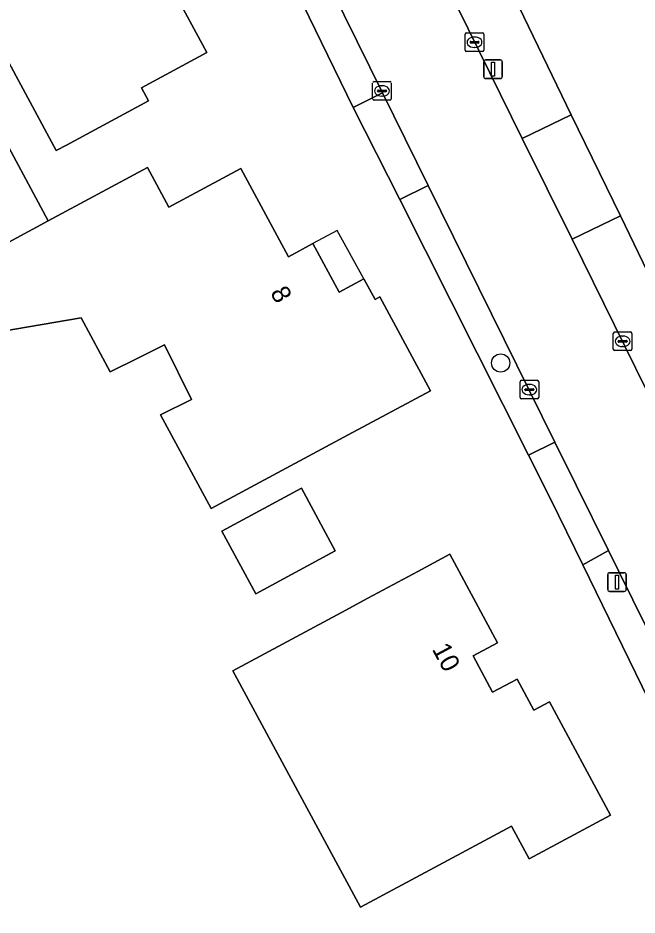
# Model space of a CAD drawing. Extents: x 157320 to 158835, y 386650 to 388491.
# Drawn here: x 158116.05 to 158149.26, y 386981.58 to 387029.67 of the extents above; entities that cross this region are included whole.
import ezdxf

# ---------------------------------------------------------------- set-up
doc = ezdxf.new("R2010")
doc.units = 0
for name, color, linetype in [('IMGEO_Boom', 7, 'Continuous'), ('IMGEO_Erf', 7, 'Continuous'), ('IMGEO_Groenvoorziening', 7, 'Continuous'), ('IMGEO_Kolk', 7, 'Continuous'), ('IMGEO_Lichtmast', 7, 'Continuous'), ('IMGEO_Pand', 7, 'Continuous'), ('IMGEO_Pand_nummerreeks', 7, 'Continuous'), ('IMGEO_Pand_overbouw', 7, 'Continuous'), ('IMGEO_Rijbaan_lokaal_gesloten', 7, 'Continuous'), ('IMGEO_Rijbaan_lokaal_open', 7, 'Continuous'), ('IMGEO_Voetpad_open', 7, 'Continuous')]:
    doc.layers.add(name, color=color, linetype=linetype)

msp = doc.modelspace()

# ---------------------------------------------------------------- linework, layer by layer
at = {"layer": 'IMGEO_Boom'}
msp.add_circle((158141.942, 387011.173), 0.489, dxfattribs=at)
at = {"layer": 'IMGEO_Erf'}
for points in [[(158157.696, 386977.099), (158153.389, 386985.92), (158152.012, 386988.74), (158146.345, 387000.348), (158144.612, 387003.884), (158143.428, 387006.237), (158136.533, 387019.939), (158134.023, 387024.867), (158126.593, 387040.135), (158124.413, 387044.539), (158121.773, 387050.005), (158120.091, 387053.487), (158116.048, 387061.855)], [(158139.379, 387037.621), (158145.728, 387024.479), (158148.376, 387019.052), (158152.961, 387009.538), (158153.291, 387009.212), (158153.654, 387008.922), (158154.045, 387008.672), (158154.46, 387008.464), (158154.895, 387008.301), (158155.344, 387008.184), (158155.803, 387008.115), (158156.266, 387008.093), (158156.73, 387008.121), (158156.891, 387008.142), (158163.114, 387010.708), (158164.275, 387011.156), (158171.314, 387013.97), (158200.402, 387025.18)]]:
    msp.add_lwpolyline(points, dxfattribs=at)
for points in [[(158110.603, 387036.469), (158114.648, 387038.647), (158119.05, 387041.017), (158122.414, 387034.788), (158122.566, 387034.506), (158122.304, 387034.364), (158123.92, 387031.373), (158124.182, 387031.515), (158124.334, 387031.233), (158126.183, 387027.81), (158122.672, 387025.92), (158123.046, 387025.225), (158118.644, 387022.855), (158118.092, 387022.558)], [(158111.994, 387022.736), (158114.744, 387024.216), (158117.664, 387018.791), (158123.003, 387021.656), (158124.148, 387019.524), (158128.007, 387021.595), (158130.555, 387016.862), (158131.867, 387017.574), (158133.278, 387014.972), (158134.596, 387015.687), (158135.203, 387014.567), (158135.468, 387014.711), (158138.175, 387009.678), (158133.767, 387007.318), (158126.409, 387003.379), (158123.695, 387008.397), (158125.351, 387009.219), (158123.902, 387012.137), (158122.479, 387011.43), (158121.001, 387010.696), (158119.444, 387013.586), (158110.207, 387012.019), (158109.049, 387014.167), (158114.913, 387017.314)], [(158126.988, 387002.15), (158131.25, 387004.455), (158133.063, 387001.102), (158128.802, 386998.797)], [(158127.58, 386994.665), (158133.406, 386997.801), (158134.815, 386998.56), (158137.49, 387000), (158139.217, 387000.93), (158139.718, 387000), (158141.78, 386996.171), (158140.468, 386995.48), (158141.498, 386993.524), (158142.83, 386994.227), (158143.727, 386992.56), (158144.563, 386993.011), (158147.84, 386986.93), (158143.477, 386984.591), (158142.529, 386986.352), (158138.394, 386984.134), (158134.418, 386982.001)]]:
    msp.add_lwpolyline(points, close=True, dxfattribs=at)
at = {"layer": 'IMGEO_Groenvoorziening'}
for points in [[(158128.087, 387040.873), (158126.593, 387040.135), (158134.023, 387024.867), (158135.604, 387025.647)], [(158139.379, 387037.621), (158136.706, 387036.184), (158143.102, 387023.21), (158145.728, 387024.479)], [(158138.057, 387020.691), (158136.533, 387019.939), (158143.428, 387006.237), (158144.844, 387006.936)], [(158148.28, 387000), (158147.728, 387001.115), (158146.345, 387000.348), (158152.012, 386988.74), (158153.505, 386989.437)]]:
    msp.add_lwpolyline(points, close=True, dxfattribs=at)
for points in [[(158148.376, 387019.052), (158145.782, 387017.803), (158150.323, 387008.595)], [(158157.658, 387006.628), (158163.738, 387009.023), (158163.114, 387010.708), (158156.891, 387008.142), (158156.73, 387008.121), (158156.266, 387008.093), (158155.803, 387008.115), (158155.344, 387008.184), (158154.895, 387008.301), (158154.46, 387008.464), (158154.045, 387008.672), (158153.654, 387008.922), (158153.291, 387009.212), (158152.961, 387009.538), (158148.376, 387019.052)]]:
    msp.add_lwpolyline(points, dxfattribs=at)
at = {"layer": 'IMGEO_Kolk'}
for p, q in [((158140.113, 387028.866), (158140.965, 387028.866)), ((158140.038, 387027.94), (158140.038, 387028.792)), ((158140.297, 387028.36), (158140.297, 387028.372)), ((158140.34, 387028.409), (158140.738, 387028.409)), ((158140.526, 387028.646), (158140.551, 387028.646)), ((158140.781, 387028.372), (158140.781, 387028.36)), ((158141.039, 387028.792), (158141.039, 387027.94)), ((158140.735, 387028.323), (158140.337, 387028.323)), ((158140.549, 387028.086), (158140.524, 387028.086)), ((158140.965, 387027.866), (158140.113, 387027.866)), ((158135.075, 387025.328), (158135.075, 387026.18)), ((158135.15, 387026.254), (158136.002, 387026.254)), ((158135.563, 387026.034), (158135.588, 387026.034)), ((158136.076, 387026.18), (158136.076, 387025.328)), ((158135.334, 387025.748), (158135.334, 387025.76)), ((158135.772, 387025.711), (158135.374, 387025.711)), ((158135.377, 387025.797), (158135.775, 387025.797)), ((158135.818, 387025.76), (158135.818, 387025.748)), ((158136.002, 387025.254), (158135.15, 387025.254)), ((158135.586, 387025.474), (158135.561, 387025.474)), ((158147.981, 387011.907), (158147.981, 387012.759)), ((158148.056, 387012.833), (158148.908, 387012.833)), ((158148.469, 387012.613), (158148.494, 387012.613)), ((158148.982, 387012.759), (158148.982, 387011.907)), ((158148.24, 387012.327), (158148.24, 387012.339)), ((158148.678, 387012.29), (158148.28, 387012.29)), ((158148.283, 387012.376), (158148.681, 387012.376)), ((158148.492, 387012.053), (158148.467, 387012.053)), ((158148.724, 387012.339), (158148.724, 387012.327)), ((158148.908, 387011.833), (158148.056, 387011.833)), ((158142.981, 387009.317), (158142.981, 387010.169)), ((158143.056, 387010.243), (158143.908, 387010.243)), ((158143.982, 387010.169), (158143.982, 387009.317)), ((158143.24, 387009.737), (158143.24, 387009.749)), ((158143.678, 387009.7), (158143.28, 387009.7)), ((158143.283, 387009.786), (158143.681, 387009.786)), ((158143.469, 387010.023), (158143.494, 387010.023)), ((158143.724, 387009.749), (158143.724, 387009.737)), ((158143.908, 387009.243), (158143.056, 387009.243)), ((158143.492, 387009.463), (158143.467, 387009.463))]:
    msp.add_line(p, q, dxfattribs=at)
for points in [[(158140.113, 387028.866), (158140.965, 387028.866)], [(158140.038, 387027.94), (158140.038, 387028.792)], [(158141.039, 387028.792), (158141.039, 387027.94)], [(158140.965, 387027.866), (158140.113, 387027.866)], [(158135.075, 387025.328), (158135.075, 387026.18)], [(158135.15, 387026.254), (158136.002, 387026.254)], [(158136.076, 387026.18), (158136.076, 387025.328)], [(158136.002, 387025.254), (158135.15, 387025.254)], [(158147.981, 387011.907), (158147.981, 387012.759)], [(158148.056, 387012.833), (158148.908, 387012.833)], [(158148.982, 387012.759), (158148.982, 387011.907)], [(158148.908, 387011.833), (158148.056, 387011.833)], [(158142.981, 387009.317), (158142.981, 387010.169)], [(158143.056, 387010.243), (158143.908, 387010.243)], [(158143.982, 387010.169), (158143.982, 387009.317)], [(158143.908, 387009.243), (158143.056, 387009.243)]]:
    msp.add_lwpolyline(points, dxfattribs=at)
for centre, radius, start, end in [((158140.115, 387028.79), 0.0765, 91.552, 178.448), ((158140.115, 387028.79), 0.0765, 91.552, 178.448), ((158140.963, 387028.79), 0.0765, 1.552, 88.448), ((158140.963, 387028.79), 0.0765, 1.552, 88.448), ((158140.337, 387028.369), 0.0403, 85.8775, 175.7526), ((158140.742, 387028.371), 0.0386, 1.7309, 96.639), ((158140.115, 387027.942), 0.0765, 181.552, 268.448), ((158140.115, 387027.942), 0.0765, 181.552, 268.448), ((158140.334, 387028.359), 0.0366, 178.938, 274.7102), ((158140.738, 387028.366), 0.043, 264.8664, 352.4533), ((158140.963, 387027.942), 0.0765, 271.552, 358.448), ((158140.963, 387027.942), 0.0765, 271.552, 358.448), ((158135.152, 387026.178), 0.0765, 91.552, 178.448), ((158135.152, 387026.178), 0.0765, 91.552, 178.448), ((158136, 387026.178), 0.0765, 1.552, 88.448), ((158136, 387026.178), 0.0765, 1.552, 88.448), ((158135.374, 387025.757), 0.0403, 85.8775, 175.7526), ((158135.371, 387025.747), 0.0366, 178.938, 274.7102), ((158135.775, 387025.754), 0.043, 264.8664, 352.4533), ((158135.779, 387025.759), 0.0386, 1.7309, 96.639), ((158135.152, 387025.33), 0.0765, 181.552, 268.448), ((158135.152, 387025.33), 0.0765, 181.552, 268.448), ((158136, 387025.33), 0.0765, 271.552, 358.448), ((158136, 387025.33), 0.0765, 271.552, 358.448), ((158148.058, 387012.757), 0.0765, 91.552, 178.448), ((158148.058, 387012.757), 0.0765, 91.552, 178.448), ((158148.906, 387012.757), 0.0765, 1.552, 88.448), ((158148.906, 387012.757), 0.0765, 1.552, 88.448), ((158148.28, 387012.336), 0.0403, 85.8775, 175.7526), ((158148.277, 387012.326), 0.0366, 178.938, 274.7102), ((158148.681, 387012.333), 0.043, 264.8664, 352.4533), ((158148.685, 387012.338), 0.0386, 1.7309, 96.639), ((158148.058, 387011.909), 0.0765, 181.552, 268.448), ((158148.058, 387011.909), 0.0765, 181.552, 268.448), ((158148.906, 387011.909), 0.0765, 271.552, 358.448), ((158148.906, 387011.909), 0.0765, 271.552, 358.448), ((158143.058, 387010.167), 0.0765, 91.552, 178.448), ((158143.058, 387010.167), 0.0765, 91.552, 178.448), ((158143.906, 387010.167), 0.0765, 1.552, 88.448), ((158143.906, 387010.167), 0.0765, 1.552, 88.448), ((158143.28, 387009.746), 0.0403, 85.8775, 175.7526), ((158143.277, 387009.736), 0.0366, 178.938, 274.7102), ((158143.681, 387009.743), 0.043, 264.8664, 352.4533), ((158143.685, 387009.748), 0.0386, 1.7309, 96.639), ((158143.058, 387009.319), 0.0765, 181.552, 268.448), ((158143.058, 387009.319), 0.0765, 181.552, 268.448), ((158143.906, 387009.319), 0.0765, 271.552, 358.448), ((158143.906, 387009.319), 0.0765, 271.552, 358.448)]:
    msp.add_arc(centre, radius, start, end, dxfattribs=at)
for centre, major_axis, ratio, start_param, end_param in [((158140.525, 387028.366), (-0.387, 0.002), 0.722429, 4.712389, 7.853982), ((158140.55, 387028.366), (-0.39, 0.002), 0.717154, 1.570796, 4.712389), ((158135.562, 387025.754), (-0.387, 0.002), 0.722429, 4.712389, 7.853982), ((158135.587, 387025.754), (-0.39, 0.002), 0.717154, 1.570796, 4.712389), ((158148.468, 387012.333), (-0.387, 0.002), 0.722429, 4.712389, 7.853982), ((158148.493, 387012.333), (-0.39, 0.002), 0.717154, 1.570796, 4.712389), ((158143.468, 387009.743), (-0.387, 0.002), 0.722429, 4.712389, 7.853982), ((158143.493, 387009.743), (-0.39, 0.002), 0.717154, 1.570796, 4.712389)]:
    msp.add_ellipse(centre, major_axis=major_axis, ratio=ratio, start_param=start_param, end_param=end_param, dxfattribs=at)
at = {"layer": 'IMGEO_Lichtmast'}
for p, q in [((158141.135, 387027.42), (158141.925, 387027.42)), ((158141.925, 387027.42), (158141.135, 387027.42)), ((158141.035, 387026.52), (158141.035, 387027.32)), ((158141.035, 387027.32), (158141.035, 387026.52)), ((158142.025, 387027.32), (158142.025, 387026.52)), ((158142.025, 387026.52), (158142.025, 387027.32)), ((158141.925, 387026.42), (158141.135, 387026.42)), ((158141.135, 387026.42), (158141.925, 387026.42)), ((158147.685, 386999.027), (158147.685, 386999.827)), ((158147.685, 386999.827), (158147.685, 386999.027)), ((158147.785, 386999.927), (158148.575, 386999.927)), ((158148.575, 386999.927), (158147.785, 386999.927)), ((158148.675, 386999.827), (158148.675, 386999.027)), ((158148.675, 386999.027), (158148.675, 386999.827)), ((158148.575, 386998.927), (158147.785, 386998.927)), ((158147.785, 386998.927), (158148.575, 386998.927))]:
    msp.add_line(p, q, dxfattribs=at)
for points in [[(158141.455, 387027.295), (158141.605, 387027.295), (158141.605, 387026.545), (158141.455, 387026.545), (158141.455, 387027.295)], [(158148.105, 386999.802), (158148.255, 386999.802), (158148.255, 386999.052), (158148.105, 386999.052), (158148.105, 386999.802)]]:
    msp.add_lwpolyline(points, dxfattribs=at)
for centre, start, end in [((158141.135, 387027.32), 90, 180), ((158141.135, 387027.32), 90, 180), ((158141.925, 387027.32), 0, 90), ((158141.925, 387027.32), 360, 90), ((158141.135, 387026.52), 180, 270), ((158141.135, 387026.52), 180, 270), ((158141.925, 387026.52), 270, 0), ((158141.925, 387026.52), 270, 0), ((158147.785, 386999.827), 90, 180), ((158147.785, 386999.827), 90, 180), ((158148.575, 386999.827), 0, 90), ((158148.575, 386999.827), 360, 90), ((158147.785, 386999.027), 180, 270), ((158147.785, 386999.027), 180, 270), ((158148.575, 386999.027), 270, 0), ((158148.575, 386999.027), 270, 0)]:
    msp.add_arc(centre, 0.1, start, end, dxfattribs=at)
at = {"layer": 'IMGEO_Pand'}
for points in [[(158118.644, 387022.855), (158123.046, 387025.225), (158122.672, 387025.92), (158126.183, 387027.81), (158124.334, 387031.233), (158124.182, 387031.515), (158123.92, 387031.373), (158122.304, 387034.364), (158122.566, 387034.506), (158122.414, 387034.788), (158119.05, 387041.017), (158114.648, 387038.647), (158110.603, 387036.469), (158118.092, 387022.558)], [(158114.913, 387017.314), (158117.664, 387018.791), (158114.744, 387024.216), (158111.994, 387022.736)], [(158135.468, 387014.711), (158135.203, 387014.567), (158134.596, 387015.687), (158133.278, 387014.972), (158131.867, 387017.574), (158130.555, 387016.862), (158128.007, 387021.595), (158124.148, 387019.524), (158123.003, 387021.656), (158117.664, 387018.791), (158114.913, 387017.314), (158109.049, 387014.167), (158110.207, 387012.019), (158119.444, 387013.586), (158121.001, 387010.696), (158122.479, 387011.43), (158123.902, 387012.137), (158125.351, 387009.219), (158123.695, 387008.397), (158126.409, 387003.379), (158133.767, 387007.318), (158138.175, 387009.678)], [(158126.988, 387002.15), (158128.802, 386998.797), (158133.063, 387001.102), (158131.25, 387004.455)], [(158139.217, 387000.93), (158137.49, 387000), (158134.815, 386998.56), (158133.406, 386997.801), (158127.58, 386994.665), (158134.418, 386982.001), (158138.394, 386984.134), (158142.529, 386986.352), (158143.477, 386984.591), (158147.84, 386986.93), (158144.563, 386993.011), (158143.727, 386992.56), (158142.83, 386994.227), (158141.498, 386993.524), (158140.468, 386995.48), (158141.78, 386996.171), (158139.718, 387000)]]:
    msp.add_lwpolyline(points, close=True, dxfattribs=at)
at = {"layer": 'IMGEO_Pand_overbouw'}
msp.add_lwpolyline([(158133.168, 387018.28), (158131.867, 387017.574), (158133.278, 387014.972), (158134.596, 387015.687)], close=True, dxfattribs=at)
at = {"layer": 'IMGEO_Rijbaan_lokaal_gesloten'}
msp.add_lwpolyline([(158117.764, 387061.714), (158121.061, 387055.057), (158123.554, 387050.025), (158125.905, 387045.279), (158128.087, 387040.873), (158135.604, 387025.647), (158138.057, 387020.691), (158144.844, 387006.936), (158145.986, 387004.623), (158147.728, 387001.115), (158148.28, 387000), (158153.505, 386989.437), (158154.869, 386986.68), (158159.268, 386977.788), (158160.708, 386974.875), (158162.973, 386970.296), (158164.386, 386967.433), (158169.454, 386969.918), (158168.543, 386971.758), (158157.688, 386993.689), (158150.323, 387008.595), (158145.782, 387017.803), (158143.102, 387023.21), (158136.706, 387036.184)], dxfattribs=at)
at = {"layer": 'IMGEO_Rijbaan_lokaal_open'}
for points in [[(158135.604, 387025.647), (158134.023, 387024.867), (158136.533, 387019.939), (158138.057, 387020.691)], [(158145.728, 387024.479), (158143.102, 387023.21), (158145.782, 387017.803), (158148.376, 387019.052)]]:
    msp.add_lwpolyline(points, close=True, dxfattribs=at)
at = {"layer": 'IMGEO_Voetpad_open'}
msp.add_lwpolyline([(158145.986, 387004.623), (158144.844, 387006.936), (158143.428, 387006.237), (158144.612, 387003.884), (158146.345, 387000.348), (158147.728, 387001.115)], close=True, dxfattribs=at)

# ---------------------------------------------------------------- texts
at = {"layer": 'IMGEO_Pand_nummerreeks'}
for s, rotation, p in [('8', 298.4701, (158129.56, 387014.948)), ('10', 298.3154, (158138.237, 386995.833))]:
    msp.add_text(s, height=1, rotation=rotation, dxfattribs=at).set_placement(p)

doc.saveas('drawing.dxf')
